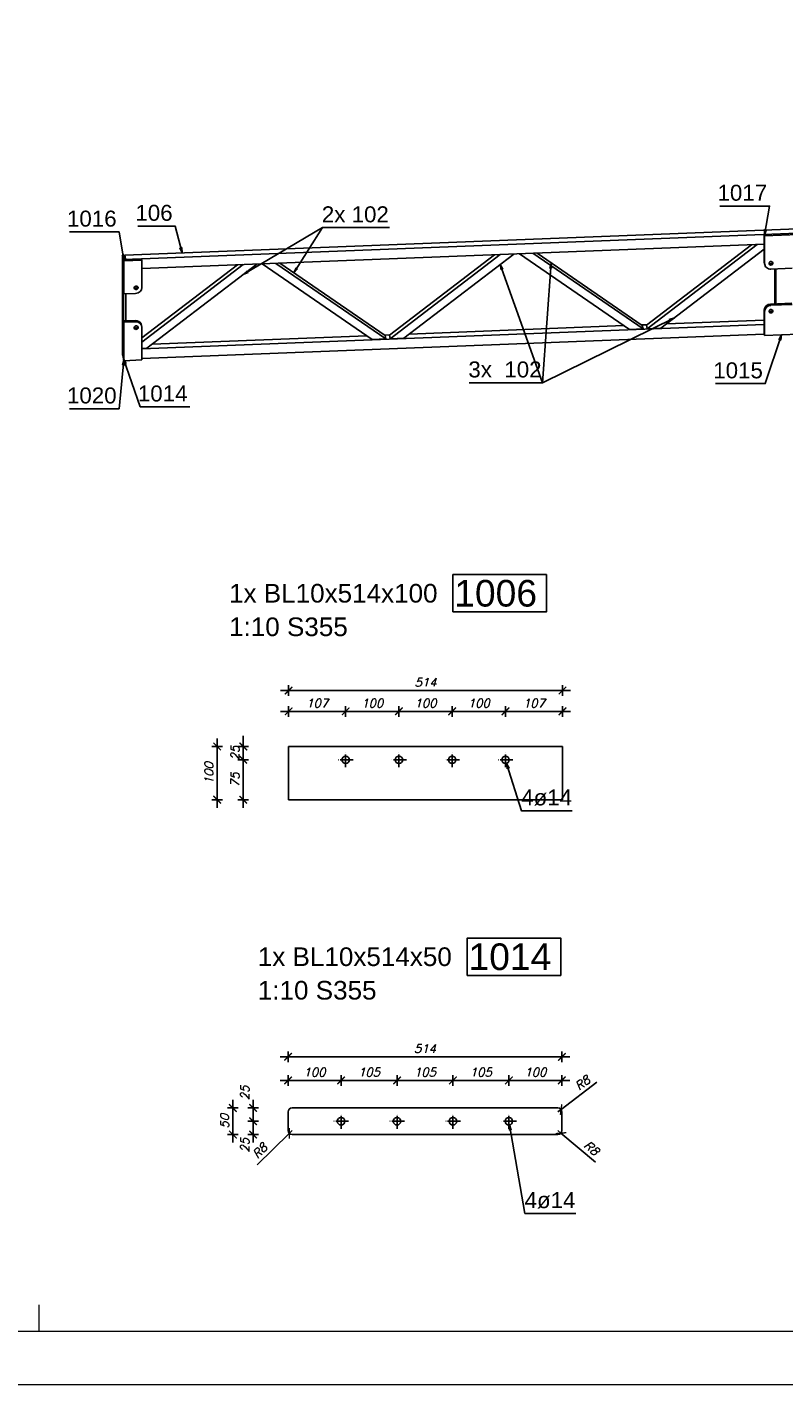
# Model space of a CAD drawing. Header units: millimetres. Extents: x 1814 to 94182, y 11562 to 49454.
# Tile 337 of 656: x 27328 to 27683, y 20272 to 20910. Entities that reach past the tile are written whole.
import ezdxf

# ---------------------------------------------------------------- set-up
doc = ezdxf.new("R2010")
doc.units = ezdxf.units.MM
doc.linetypes.add('ACAD_ISO04W100', pattern=[30, 24, -3, 0, -3])
doc.layers.add('pomoc', color=210, linetype='Continuous', lineweight=9, plot=False)
doc.layers.add('ramka', color=84, linetype='Continuous', lineweight=15)
doc.layers.add('wymiar', color=135, linetype='Continuous', lineweight=9)
doc.styles.add('ARIAL', font='arial.ttf')
doc.styles.add('WYMIARY', font='simplex.shx', dxfattribs={"oblique": 15})
doc.dimstyles.new('1--10', dxfattribs={"dimscale": 25, "dimtxt": 0.16, "dimasz": 0.2, "dimexe": 0.1, "dimexo": 0.1, "dimgap": 0.075, "dimtad": 1, "dimdec": 0, "dimlfac": 4, "dimrnd": 0.01, "dimzin": 9, "dimtxsty": 'WYMIARY', "dimblk": 'ARCHTICK', "dimcen": 0.2, "dimdle": 0.15, "dimadec": 1, "dimazin": 1, "dimtfac": 1, "dimtdec": 0, "dimtix": 1, "dimtmove": 2, "dimatfit": 3, "dimldrblk": 'ARCHTICK', "dimfxl": 0, "dimarcsym": 0})

# ---------------------------------------------------------------- blocks, each defined once
blk = doc.blocks.new('_ARCHTICK')
at = {"color": 0, "linetype": 'ByBlock', "lineweight": -2}
blk.add_solid([(0.4, 0.31), (0.31, 0.4), (-0.31, -0.4), (-0.4, -0.31)], dxfattribs=at)
blk = doc.blocks.new('*D2656')
at = {"layer": 'Defpoints', "color": 0}
for p in [(27477.07, 20588.29), (27450.32, 20571.79), (27477.07, 20569.04)]:
    blk.add_point(p, dxfattribs=at)
at = {"layer": 'wymiar', "color": 0, "lineweight": -2}
for p, q in [((27450.32, 20585.79), (27450.32, 20590.79)), ((27477.07, 20585.79), (27477.07, 20590.79)), ((27446.57, 20588.29), (27480.82, 20588.29))]:
    blk.add_line(p, q, dxfattribs=at)
at = {"layer": 'wymiar', "color": 0, "lineweight": -2, "xscale": 5, "yscale": 5, "zscale": 5, "rotation": 180}
blk.add_blockref('_ARCHTICK', (27450.32, 20588.29), dxfattribs=at)
at = {"layer": 'wymiar', "color": 0, "lineweight": -2, "xscale": 5, "yscale": 5, "zscale": 5}
blk.add_blockref('_ARCHTICK', (27477.07, 20588.29), dxfattribs=at)
at = {"layer": 'wymiar', "color": 0, "insert": (27463.7, 20592.17), "char_height": 4, "attachment_point": 5, "style": 'WYMIARY'}
blk.add_mtext('107', dxfattribs=at)
blk = doc.blocks.new('*D2657')
at = {"layer": 'Defpoints', "color": 0}
for p in [(27502.07, 20588.29), (27477.07, 20569.04), (27502.07, 20562.04)]:
    blk.add_point(p, dxfattribs=at)
at = {"layer": 'wymiar', "color": 0, "lineweight": -2}
for p, q in [((27477.07, 20585.79), (27477.07, 20590.79)), ((27502.07, 20585.79), (27502.07, 20590.79)), ((27473.32, 20588.29), (27505.82, 20588.29))]:
    blk.add_line(p, q, dxfattribs=at)
at = {"layer": 'wymiar', "color": 0, "lineweight": -2, "xscale": 5, "yscale": 5, "zscale": 5, "rotation": 180}
blk.add_blockref('_ARCHTICK', (27477.07, 20588.29), dxfattribs=at)
at = {"layer": 'wymiar', "color": 0, "lineweight": -2, "xscale": 5, "yscale": 5, "zscale": 5}
blk.add_blockref('_ARCHTICK', (27502.07, 20588.29), dxfattribs=at)
at = {"layer": 'wymiar', "color": 0, "insert": (27489.57, 20592.17), "char_height": 4, "attachment_point": 5, "style": 'WYMIARY'}
blk.add_mtext('100', dxfattribs=at)
blk = doc.blocks.new('*D2658')
at = {"layer": 'Defpoints', "color": 0}
for p in [(27527.07, 20588.29), (27527.07, 20565.54), (27502.07, 20562.04)]:
    blk.add_point(p, dxfattribs=at)
at = {"layer": 'wymiar', "color": 0, "lineweight": -2}
for p, q in [((27502.07, 20585.79), (27502.07, 20590.79)), ((27527.07, 20585.79), (27527.07, 20590.79)), ((27498.32, 20588.29), (27530.82, 20588.29))]:
    blk.add_line(p, q, dxfattribs=at)
at = {"layer": 'wymiar', "color": 0, "lineweight": -2, "xscale": 5, "yscale": 5, "zscale": 5, "rotation": 180}
blk.add_blockref('_ARCHTICK', (27502.07, 20588.29), dxfattribs=at)
at = {"layer": 'wymiar', "color": 0, "lineweight": -2, "xscale": 5, "yscale": 5, "zscale": 5}
blk.add_blockref('_ARCHTICK', (27527.07, 20588.29), dxfattribs=at)
at = {"layer": 'wymiar', "color": 0, "insert": (27514.57, 20592.17), "char_height": 4, "attachment_point": 5, "style": 'WYMIARY'}
blk.add_mtext('100', dxfattribs=at)
blk = doc.blocks.new('*D2659')
at = {"layer": 'Defpoints', "color": 0}
for p in [(27552.07, 20588.29), (27527.07, 20565.54), (27552.07, 20565.54)]:
    blk.add_point(p, dxfattribs=at)
at = {"layer": 'wymiar', "color": 0, "lineweight": -2}
for p, q in [((27527.07, 20585.79), (27527.07, 20590.79)), ((27552.07, 20585.79), (27552.07, 20590.79)), ((27523.32, 20588.29), (27555.82, 20588.29))]:
    blk.add_line(p, q, dxfattribs=at)
at = {"layer": 'wymiar', "color": 0, "lineweight": -2, "xscale": 5, "yscale": 5, "zscale": 5, "rotation": 180}
blk.add_blockref('_ARCHTICK', (27527.07, 20588.29), dxfattribs=at)
at = {"layer": 'wymiar', "color": 0, "lineweight": -2, "xscale": 5, "yscale": 5, "zscale": 5}
blk.add_blockref('_ARCHTICK', (27552.07, 20588.29), dxfattribs=at)
at = {"layer": 'wymiar', "color": 0, "insert": (27539.57, 20592.17), "char_height": 4, "attachment_point": 5, "style": 'WYMIARY'}
blk.add_mtext('100', dxfattribs=at)
blk = doc.blocks.new('*D2660')
at = {"layer": 'Defpoints', "color": 0}
for p in [(27578.82, 20588.29), (27578.82, 20571.79), (27552.07, 20565.54)]:
    blk.add_point(p, dxfattribs=at)
at = {"layer": 'wymiar', "color": 0, "lineweight": -2}
for p, q in [((27552.07, 20585.79), (27552.07, 20590.79)), ((27578.82, 20585.79), (27578.82, 20590.79)), ((27548.32, 20588.29), (27582.57, 20588.29))]:
    blk.add_line(p, q, dxfattribs=at)
at = {"layer": 'wymiar', "color": 0, "lineweight": -2, "xscale": 5, "yscale": 5, "zscale": 5, "rotation": 180}
blk.add_blockref('_ARCHTICK', (27552.07, 20588.29), dxfattribs=at)
at = {"layer": 'wymiar', "color": 0, "lineweight": -2, "xscale": 5, "yscale": 5, "zscale": 5}
blk.add_blockref('_ARCHTICK', (27578.82, 20588.29), dxfattribs=at)
at = {"layer": 'wymiar', "color": 0, "insert": (27565.44, 20592.17), "char_height": 4, "attachment_point": 5, "style": 'WYMIARY'}
blk.add_mtext('107', dxfattribs=at)
blk = doc.blocks.new('*D2661')
at = {"layer": 'Defpoints', "color": 0}
for p in [(27578.82, 20598.06), (27450.32, 20571.79), (27578.82, 20571.79)]:
    blk.add_point(p, dxfattribs=at)
at = {"layer": 'wymiar', "color": 0, "lineweight": -2}
for p, q in [((27446.57, 20598.06), (27582.57, 20598.06)), ((27450.32, 20595.56), (27450.32, 20600.56)), ((27578.82, 20595.56), (27578.82, 20600.56))]:
    blk.add_line(p, q, dxfattribs=at)
at = {"layer": 'wymiar', "color": 0, "lineweight": -2, "xscale": 5, "yscale": 5, "zscale": 5, "rotation": 180}
blk.add_blockref('_ARCHTICK', (27450.32, 20598.06), dxfattribs=at)
at = {"layer": 'wymiar', "color": 0, "lineweight": -2, "xscale": 5, "yscale": 5, "zscale": 5}
blk.add_blockref('_ARCHTICK', (27578.82, 20598.06), dxfattribs=at)
at = {"layer": 'wymiar', "color": 0, "insert": (27514.57, 20601.94), "char_height": 4, "attachment_point": 5, "style": 'WYMIARY'}
blk.add_mtext('514', dxfattribs=at)
blk = doc.blocks.new('*D2662')
at = {"layer": 'Defpoints', "color": 0}
for p in [(27429.03, 20565.54), (27473.57, 20565.54), (27450.32, 20546.79)]:
    blk.add_point(p, dxfattribs=at)
at = {"layer": 'wymiar', "color": 0, "lineweight": -2}
for p, q in [((27431.53, 20565.54), (27426.53, 20565.54)), ((27429.03, 20543.04), (27429.03, 20569.29)), ((27431.53, 20546.79), (27426.53, 20546.79))]:
    blk.add_line(p, q, dxfattribs=at)
at = {"layer": 'wymiar', "color": 0, "lineweight": -2, "xscale": 5, "yscale": 5, "zscale": 5}
for p, rotation in [((27429.03, 20565.54), 90), ((27429.03, 20546.79), 270)]:
    blk.add_blockref('_ARCHTICK', p, dxfattribs=dict(at, rotation=rotation))
at = {"layer": 'wymiar', "color": 0, "insert": (27425.16, 20556.16), "char_height": 4, "attachment_point": 5, "rotation": 90, "style": 'WYMIARY'}
blk.add_mtext('75', dxfattribs=at)
blk = doc.blocks.new('*D2663')
at = {"layer": 'Defpoints', "color": 0}
for p in [(27429.03, 20571.79), (27450.32, 20571.79), (27473.57, 20565.54)]:
    blk.add_point(p, dxfattribs=at)
at = {"layer": 'wymiar', "color": 0, "lineweight": -2}
for p, q in [((27429.03, 20571.79), (27429.03, 20576.79)), ((27431.53, 20571.79), (27426.53, 20571.79)), ((27429.03, 20565.54), (27429.03, 20571.79)), ((27431.53, 20565.54), (27426.53, 20565.54)), ((27429.03, 20565.54), (27429.03, 20560.54))]:
    blk.add_line(p, q, dxfattribs=at)
at = {"layer": 'wymiar', "color": 0, "lineweight": -2, "xscale": 5, "yscale": 5, "zscale": 5}
for p, rotation in [((27429.03, 20571.79), 270), ((27429.03, 20565.54), 90)]:
    blk.add_blockref('_ARCHTICK', p, dxfattribs=dict(at, rotation=rotation))
at = {"layer": 'wymiar', "color": 0, "insert": (27425.16, 20568.66), "char_height": 4, "attachment_point": 5, "rotation": 90, "style": 'WYMIARY'}
blk.add_mtext('25', dxfattribs=at)
blk = doc.blocks.new('*D2664')
at = {"layer": 'Defpoints', "color": 0}
for p in [(27450.32, 20571.79), (27416.76, 20546.79), (27450.32, 20546.79)]:
    blk.add_point(p, dxfattribs=at)
at = {"layer": 'wymiar', "color": 0, "lineweight": -2}
for p, q in [((27419.26, 20571.79), (27414.26, 20571.79)), ((27416.76, 20575.54), (27416.76, 20543.04)), ((27419.26, 20546.79), (27414.26, 20546.79))]:
    blk.add_line(p, q, dxfattribs=at)
at = {"layer": 'wymiar', "color": 0, "lineweight": -2, "xscale": 5, "yscale": 5, "zscale": 5}
for p, rotation in [((27416.76, 20571.79), 90), ((27416.76, 20546.79), 270)]:
    blk.add_blockref('_ARCHTICK', p, dxfattribs=dict(at, rotation=rotation))
at = {"layer": 'wymiar', "color": 0, "insert": (27412.88, 20559.29), "char_height": 4, "attachment_point": 5, "rotation": 90, "style": 'WYMIARY'}
blk.add_mtext('100', dxfattribs=at)
blk = doc.blocks.new('*D2665')
at = {"layer": 'Defpoints', "color": 0}
for p in [(27474.93, 20415.02), (27450.06, 20395.84), (27474.93, 20395.84)]:
    blk.add_point(p, dxfattribs=at)
at = {"layer": 'wymiar', "color": 0, "lineweight": -2}
for p, q in [((27450.06, 20412.52), (27450.06, 20417.52)), ((27474.93, 20412.52), (27474.93, 20417.52)), ((27446.31, 20415.02), (27478.68, 20415.02))]:
    blk.add_line(p, q, dxfattribs=at)
at = {"layer": 'wymiar', "color": 0, "lineweight": -2, "xscale": 5, "yscale": 5, "zscale": 5, "rotation": 180}
blk.add_blockref('_ARCHTICK', (27450.06, 20415.02), dxfattribs=at)
at = {"layer": 'wymiar', "color": 0, "lineweight": -2, "xscale": 5, "yscale": 5, "zscale": 5}
blk.add_blockref('_ARCHTICK', (27474.93, 20415.02), dxfattribs=at)
at = {"layer": 'wymiar', "color": 0, "insert": (27462.49, 20418.89), "char_height": 4, "attachment_point": 5, "style": 'WYMIARY'}
blk.add_mtext('100', dxfattribs=at)
blk = doc.blocks.new('*D2666')
at = {"layer": 'Defpoints', "color": 0}
for p in [(27501.18, 20415.02), (27474.93, 20395.84), (27501.18, 20395.84)]:
    blk.add_point(p, dxfattribs=at)
at = {"layer": 'wymiar', "color": 0, "lineweight": -2}
for p, q in [((27474.93, 20412.52), (27474.93, 20417.52)), ((27501.18, 20412.52), (27501.18, 20417.52)), ((27471.18, 20415.02), (27504.93, 20415.02))]:
    blk.add_line(p, q, dxfattribs=at)
at = {"layer": 'wymiar', "color": 0, "lineweight": -2, "xscale": 5, "yscale": 5, "zscale": 5, "rotation": 180}
blk.add_blockref('_ARCHTICK', (27474.93, 20415.02), dxfattribs=at)
at = {"layer": 'wymiar', "color": 0, "lineweight": -2, "xscale": 5, "yscale": 5, "zscale": 5}
blk.add_blockref('_ARCHTICK', (27501.18, 20415.02), dxfattribs=at)
at = {"layer": 'wymiar', "color": 0, "insert": (27488.06, 20418.89), "char_height": 4, "attachment_point": 5, "style": 'WYMIARY'}
blk.add_mtext('105', dxfattribs=at)
blk = doc.blocks.new('*D2667')
at = {"layer": 'Defpoints', "color": 0}
for p in [(27527.43, 20415.02), (27501.18, 20395.84), (27527.43, 20395.84)]:
    blk.add_point(p, dxfattribs=at)
at = {"layer": 'wymiar', "color": 0, "lineweight": -2}
for p, q in [((27501.18, 20412.52), (27501.18, 20417.52)), ((27527.43, 20412.52), (27527.43, 20417.52)), ((27497.43, 20415.02), (27531.18, 20415.02))]:
    blk.add_line(p, q, dxfattribs=at)
at = {"layer": 'wymiar', "color": 0, "lineweight": -2, "xscale": 5, "yscale": 5, "zscale": 5, "rotation": 180}
blk.add_blockref('_ARCHTICK', (27501.18, 20415.02), dxfattribs=at)
at = {"layer": 'wymiar', "color": 0, "lineweight": -2, "xscale": 5, "yscale": 5, "zscale": 5}
blk.add_blockref('_ARCHTICK', (27527.43, 20415.02), dxfattribs=at)
at = {"layer": 'wymiar', "color": 0, "insert": (27514.3, 20418.89), "char_height": 4, "attachment_point": 5, "style": 'WYMIARY'}
blk.add_mtext('105', dxfattribs=at)
blk = doc.blocks.new('*D2668')
at = {"layer": 'Defpoints', "color": 0}
for p in [(27553.68, 20415.02), (27527.43, 20395.84), (27553.68, 20395.84)]:
    blk.add_point(p, dxfattribs=at)
at = {"layer": 'wymiar', "color": 0, "lineweight": -2}
for p, q in [((27527.43, 20412.52), (27527.43, 20417.52)), ((27553.68, 20412.52), (27553.68, 20417.52)), ((27523.68, 20415.02), (27557.43, 20415.02))]:
    blk.add_line(p, q, dxfattribs=at)
at = {"layer": 'wymiar', "color": 0, "lineweight": -2, "xscale": 5, "yscale": 5, "zscale": 5, "rotation": 180}
blk.add_blockref('_ARCHTICK', (27527.43, 20415.02), dxfattribs=at)
at = {"layer": 'wymiar', "color": 0, "lineweight": -2, "xscale": 5, "yscale": 5, "zscale": 5}
blk.add_blockref('_ARCHTICK', (27553.68, 20415.02), dxfattribs=at)
at = {"layer": 'wymiar', "color": 0, "insert": (27540.55, 20418.89), "char_height": 4, "attachment_point": 5, "style": 'WYMIARY'}
blk.add_mtext('105', dxfattribs=at)
blk = doc.blocks.new('*D2669')
at = {"layer": 'Defpoints', "color": 0}
for p in [(27578.55, 20415.02), (27553.68, 20395.84), (27578.55, 20395.84)]:
    blk.add_point(p, dxfattribs=at)
at = {"layer": 'wymiar', "color": 0, "lineweight": -2}
for p, q in [((27553.68, 20412.52), (27553.68, 20417.52)), ((27578.55, 20412.52), (27578.55, 20417.52)), ((27549.93, 20415.02), (27582.3, 20415.02))]:
    blk.add_line(p, q, dxfattribs=at)
at = {"layer": 'wymiar', "color": 0, "lineweight": -2, "xscale": 5, "yscale": 5, "zscale": 5, "rotation": 180}
blk.add_blockref('_ARCHTICK', (27553.68, 20415.02), dxfattribs=at)
at = {"layer": 'wymiar', "color": 0, "lineweight": -2, "xscale": 5, "yscale": 5, "zscale": 5}
blk.add_blockref('_ARCHTICK', (27578.55, 20415.02), dxfattribs=at)
at = {"layer": 'wymiar', "color": 0, "insert": (27566.12, 20418.89), "char_height": 4, "attachment_point": 5, "style": 'WYMIARY'}
blk.add_mtext('100', dxfattribs=at)
blk = doc.blocks.new('*D2670')
at = {"layer": 'Defpoints', "color": 0}
for p in [(27578.55, 20426.08), (27450.06, 20395.84), (27578.55, 20395.84)]:
    blk.add_point(p, dxfattribs=at)
at = {"layer": 'wymiar', "color": 0, "lineweight": -2}
for p, q in [((27446.31, 20426.08), (27582.3, 20426.08)), ((27450.06, 20423.58), (27450.06, 20428.58)), ((27578.55, 20423.58), (27578.55, 20428.58))]:
    blk.add_line(p, q, dxfattribs=at)
at = {"layer": 'wymiar', "color": 0, "lineweight": -2, "xscale": 5, "yscale": 5, "zscale": 5, "rotation": 180}
blk.add_blockref('_ARCHTICK', (27450.06, 20426.08), dxfattribs=at)
at = {"layer": 'wymiar', "color": 0, "lineweight": -2, "xscale": 5, "yscale": 5, "zscale": 5}
blk.add_blockref('_ARCHTICK', (27578.55, 20426.08), dxfattribs=at)
at = {"layer": 'wymiar', "color": 0, "insert": (27514.3, 20429.95), "char_height": 4, "attachment_point": 5, "style": 'WYMIARY'}
blk.add_mtext('514', dxfattribs=at)
blk = doc.blocks.new('*D2671')
at = {"layer": 'Defpoints', "color": 0}
for p in [(27451.93, 20402.09), (27433.65, 20395.84), (27474.93, 20395.84)]:
    blk.add_point(p, dxfattribs=at)
at = {"layer": 'wymiar', "color": 0, "lineweight": -2}
for p, q in [((27433.65, 20405.84), (27433.65, 20392.09)), ((27436.15, 20402.09), (27431.15, 20402.09)), ((27436.15, 20395.84), (27431.15, 20395.84))]:
    blk.add_line(p, q, dxfattribs=at)
at = {"layer": 'wymiar', "color": 0, "lineweight": -2, "xscale": 5, "yscale": 5, "zscale": 5}
for p, rotation in [((27433.65, 20402.09), 90), ((27433.65, 20395.84), 270)]:
    blk.add_blockref('_ARCHTICK', p, dxfattribs=dict(at, rotation=rotation))
at = {"layer": 'wymiar', "color": 0, "insert": (27429.77, 20409.13), "char_height": 4, "attachment_point": 5, "rotation": 90, "style": 'WYMIARY'}
blk.add_mtext('25', dxfattribs=at)
blk = doc.blocks.new('*D2672')
at = {"layer": 'Defpoints', "color": 0}
for p in [(27474.93, 20395.84), (27433.65, 20389.59), (27451.93, 20389.59)]:
    blk.add_point(p, dxfattribs=at)
at = {"layer": 'wymiar', "color": 0, "lineweight": -2}
for p, q in [((27433.65, 20399.59), (27433.65, 20385.84)), ((27436.15, 20395.84), (27431.15, 20395.84)), ((27436.15, 20389.59), (27431.15, 20389.59))]:
    blk.add_line(p, q, dxfattribs=at)
at = {"layer": 'wymiar', "color": 0, "lineweight": -2, "xscale": 5, "yscale": 5, "zscale": 5}
for p, rotation in [((27433.65, 20395.84), 90), ((27433.65, 20389.59), 270)]:
    blk.add_blockref('_ARCHTICK', p, dxfattribs=dict(at, rotation=rotation))
at = {"layer": 'wymiar', "color": 0, "insert": (27429.77, 20384.56), "char_height": 4, "attachment_point": 5, "rotation": 90, "style": 'WYMIARY'}
blk.add_mtext('25', dxfattribs=at)
blk = doc.blocks.new('*D2673')
at = {"layer": 'Defpoints', "color": 0}
for p in [(27451.93, 20402.09), (27424.15, 20389.59), (27451.93, 20389.59)]:
    blk.add_point(p, dxfattribs=at)
at = {"layer": 'wymiar', "color": 0, "lineweight": -2}
for p, q in [((27424.15, 20405.84), (27424.15, 20385.84)), ((27426.65, 20402.09), (27421.65, 20402.09)), ((27426.65, 20389.59), (27421.65, 20389.59))]:
    blk.add_line(p, q, dxfattribs=at)
at = {"layer": 'wymiar', "color": 0, "lineweight": -2, "xscale": 5, "yscale": 5, "zscale": 5}
for p, rotation in [((27424.15, 20402.09), 90), ((27424.15, 20389.59), 270)]:
    blk.add_blockref('_ARCHTICK', p, dxfattribs=dict(at, rotation=rotation))
at = {"layer": 'wymiar', "color": 0, "insert": (27420.27, 20395.84), "char_height": 4, "attachment_point": 5, "rotation": 90, "style": 'WYMIARY'}
blk.add_mtext('50', dxfattribs=at)
blk = doc.blocks.new('*D2694')
at = {"layer": 'Defpoints', "color": 0}
for p in [(27576.68, 20400.22), (27578.17, 20401.35)]:
    blk.add_point(p, dxfattribs=at)
at = {"layer": 'wymiar', "color": 0, "lineweight": -2}
for p in [(27595.03, 20414.12), (27576.68, 20400.22)]:
    blk.add_line(p, (27578.17, 20401.35), dxfattribs=at)
at = {"layer": 'wymiar', "color": 0, "lineweight": -2, "xscale": 5, "yscale": 5, "zscale": 5, "rotation": 217.1559871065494}
blk.add_blockref('_ARCHTICK', (27578.17, 20401.35), dxfattribs=at)
at = {"layer": 'wymiar', "color": 0, "insert": (27588.24, 20413.85), "char_height": 4, "attachment_point": 5, "rotation": 37.15599, "style": 'WYMIARY'}
blk.add_mtext('R8', dxfattribs=at)
blk = doc.blocks.new('*D2695')
at = {"layer": 'Defpoints', "color": 0}
for p in [(27576.68, 20391.47), (27578.11, 20390.26)]:
    blk.add_point(p, dxfattribs=at)
at = {"layer": 'wymiar', "color": 0, "lineweight": -2}
for p in [(27576.68, 20391.47), (27594.3, 20376.65)]:
    blk.add_line(p, (27578.11, 20390.26), dxfattribs=at)
at = {"layer": 'wymiar', "color": 0, "lineweight": -2, "xscale": 5, "yscale": 5, "zscale": 5, "rotation": 139.9388709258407}
blk.add_blockref('_ARCHTICK', (27578.11, 20390.26), dxfattribs=at)
at = {"layer": 'wymiar', "color": 0, "insert": (27592.53, 20383.21), "char_height": 4, "attachment_point": 5, "rotation": 319.93887, "style": 'WYMIARY'}
blk.add_mtext('R8', dxfattribs=at)
blk = doc.blocks.new('*D2696')
at = {"layer": 'Defpoints', "color": 0}
for p in [(27451.93, 20391.47), (27450.6, 20390.15)]:
    blk.add_point(p, dxfattribs=at)
at = {"layer": 'wymiar', "color": 0, "lineweight": -2}
for p in [(27451.93, 20391.47), (27435.53, 20375.31)]:
    blk.add_line(p, (27450.6, 20390.15), dxfattribs=at)
at = {"layer": 'wymiar', "color": 0, "lineweight": -2, "xscale": 5, "yscale": 5, "zscale": 5, "rotation": 44.56985634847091}
blk.add_blockref('_ARCHTICK', (27450.6, 20390.15), dxfattribs=at)
at = {"layer": 'wymiar', "color": 0, "insert": (27436.78, 20381.99), "char_height": 4, "attachment_point": 5, "rotation": 44.56986, "style": 'WYMIARY'}
blk.add_mtext('R8', dxfattribs=at)

msp = doc.modelspace()

# ---------------------------------------------------------------- linework, layer by layer
at = {"color": 145, "linetype": 'Continuous', "ltscale": 0.25}
for p, q in [((28128.973, 20832.11), (27373.391, 20802.468)), ((27381.33, 20800.71), (28129.447, 20830.06)), ((27673.653, 20811.558), (27673.51, 20812.173)), ((27673.51, 20812.173), (27673.51, 20799.197)), ((27689.581, 20812.182), (27673.653, 20811.558)), ((27381.473, 20796.16), (27673.51, 20807.617)), ((27667.583, 20807.384), (27618.231, 20769.587)), ((27618.61, 20767.946), (27670.241, 20807.488)), ((27673.653, 20811.558), (27673.653, 20798.582)), ((27372.396, 20801.745), (27372.396, 20756.276)), ((27373.412, 20802.177), (27372.416, 20802.138)), ((27372.467, 20802.121), (27373.462, 20802.16)), ((27372.798, 20800.686), (27372.467, 20802.121)), ((27372.798, 20800.686), (27373.794, 20800.725)), ((27372.869, 20800.378), (27381.33, 20800.71)), ((27373.011, 20799.763), (27372.869, 20800.378)), ((27372.869, 20800.378), (27372.869, 20784.893)), ((27381.473, 20800.095), (27373.011, 20799.763)), ((27373.011, 20799.763), (27373.011, 20784.278)), ((27373.391, 20802.468), (27373.794, 20800.725)), ((27373.391, 20802.468), (27373.391, 20802.177)), ((27373.794, 20800.725), (27373.865, 20800.417)), ((27381.473, 20800.095), (27381.33, 20800.71)), ((27381.473, 20787.343), (27381.473, 20800.095)), ((27546.929, 20802.651), (27497.577, 20764.853)), ((27497.956, 20763.213), (27549.586, 20802.755)), ((27504.361, 20763.464), (27555.991, 20803.006)), ((27558.584, 20803.108), (27610.215, 20767.617)), ((27564.989, 20803.359), (27616.619, 20767.868)), ((27616.24, 20769.509), (27566.888, 20803.434)), ((27625.015, 20768.198), (27673.51, 20805.339)), ((27381.473, 20761.673), (27428.932, 20798.022)), ((27426.275, 20797.917), (27381.473, 20763.604)), ((27383.706, 20758.731), (27435.337, 20798.273)), ((27437.93, 20798.375), (27489.561, 20762.883)), ((27495.965, 20763.135), (27444.335, 20798.626)), ((27495.586, 20764.775), (27446.233, 20798.7)), ((27673.51, 20799.197), (27673.653, 20798.582)), ((27673.738, 20798.16), (27673.88, 20797.545)), ((27676.639, 20795.965), (27686.594, 20796.356)), ((27678.511, 20796.039), (27678.511, 20779.615)), ((27678.985, 20779.633), (27678.985, 20796.057)), ((27372.869, 20784.893), (27373.011, 20784.278)), ((27372.87, 20771.602), (27372.87, 20784.889)), ((27373.011, 20784.278), (27378.486, 20784.493)), ((27373.865, 20771.641), (27373.865, 20784.311)), ((27673.653, 20776.07), (27673.51, 20776.685)), ((27673.51, 20776.685), (27673.51, 20765.337)), ((27673.653, 20776.07), (27673.653, 20764.722)), ((27686.452, 20779.926), (27676.497, 20779.536)), ((27676.497, 20779.536), (27676.639, 20778.92)), ((27686.594, 20779.311), (27676.639, 20778.92)), ((27378.344, 20771.817), (27372.869, 20771.602)), ((27373.011, 20770.987), (27372.869, 20771.602)), ((27372.869, 20771.602), (27372.869, 20753.542)), ((27378.486, 20771.202), (27373.011, 20770.987)), ((27373.011, 20770.987), (27373.011, 20752.927)), ((27378.344, 20771.817), (27378.486, 20771.202)), ((27381.245, 20769.622), (27381.103, 20770.238)), ((27381.473, 20758.436), (27673.51, 20769.893)), ((27381.473, 20753.259), (27381.473, 20768.585)), ((27607.652, 20769.378), (27506.923, 20765.427)), ((27610.215, 20767.617), (27616.619, 20767.868)), ((27618.516, 20769.805), (27615.955, 20769.704)), ((27616.619, 20767.868), (27616.24, 20769.509)), ((27618.231, 20769.587), (27618.572, 20768.11)), ((27618.572, 20768.11), (27618.61, 20767.946)), ((27618.61, 20767.946), (27625.015, 20768.198)), ((27673.51, 20771.962), (27627.577, 20770.16)), ((27381.473, 20753.88), (27673.51, 20765.337)), ((27486.998, 20764.645), (27386.269, 20760.693)), ((27489.561, 20762.883), (27495.965, 20763.135)), ((27497.862, 20765.071), (27495.301, 20764.971)), ((27495.965, 20763.135), (27495.586, 20764.775)), ((27497.577, 20764.853), (27497.918, 20763.377)), ((27497.918, 20763.377), (27497.956, 20763.213)), ((27497.956, 20763.213), (27504.361, 20763.464)), ((27673.51, 20765.337), (27673.653, 20764.722)), ((27673.653, 20764.722), (27689.581, 20765.347)), ((27372.467, 20755.285), (27372.798, 20753.85)), ((27381.473, 20758.643), (27383.706, 20758.731)), ((27372.849, 20753.833), (27372.869, 20753.833)), ((27372.869, 20753.542), (27373.011, 20752.927)), ((27373.011, 20752.927), (27381.473, 20753.259)), ((27578.818, 20571.786), (27450.321, 20571.786)), ((27450.321, 20571.786), (27450.321, 20546.787)), ((27578.818, 20546.787), (27578.818, 20571.786)), ((27450.321, 20546.787), (27578.818, 20546.787)), ((27450.056, 20400.219), (27450.056, 20391.469)), ((27576.679, 20402.094), (27451.931, 20402.094)), ((27578.554, 20391.469), (27578.554, 20400.219)), ((27451.931, 20389.594), (27576.679, 20389.594))]:
    msp.add_line(p, q, dxfattribs=at)
at = {"color": 7}
for p, q in [((27428.985, 20793.408), (27466.202, 20815.393)), ((27549.64, 20798.142), (27569.461, 20742.568)), ((27573.48, 20798.902), (27569.461, 20742.568))]:
    msp.add_line(p, q, dxfattribs=at)
at = {"color": 0, "linetype": 'ByBlock', "lineweight": -2}
for p, q in [((27673.582, 20811.865), (27673.613, 20814.399)), ((27674.434, 20814.252), (27673.582, 20811.865)), ((27674.434, 20814.252), (27673.613, 20814.399)), ((27400.133, 20806.049), (27399.328, 20805.833)), ((27400.378, 20803.526), (27399.328, 20805.833)), ((27400.133, 20806.049), (27400.378, 20803.526)), ((27372.941, 20802.605), (27372.119, 20802.468)), ((27372.94, 20800.07), (27372.119, 20802.468)), ((27372.941, 20802.605), (27372.94, 20800.07)), ((27428.985, 20793.408), (27430.926, 20795.039)), ((27431.35, 20794.321), (27428.985, 20793.408)), ((27431.35, 20794.321), (27430.926, 20795.039)), ((27452.826, 20794.168), (27453.806, 20796.506)), ((27454.511, 20796.061), (27452.826, 20794.168)), ((27454.511, 20796.061), (27453.806, 20796.506)), ((27550.087, 20795.647), (27549.64, 20798.142)), ((27549.64, 20798.142), (27550.872, 20795.927)), ((27550.087, 20795.647), (27550.872, 20795.927)), ((27572.887, 20796.438), (27573.48, 20798.902)), ((27572.887, 20796.438), (27573.718, 20796.379)), ((27573.48, 20798.902), (27573.718, 20796.379)), ((27628.939, 20772.331), (27631.366, 20773.062)), ((27628.939, 20772.331), (27629.307, 20771.583)), ((27631.366, 20773.062), (27629.307, 20771.583)), ((27680.434, 20762.792), (27681.617, 20765.034)), ((27680.434, 20762.792), (27681.225, 20762.53)), ((27681.617, 20765.034), (27681.225, 20762.53)), ((27372.285, 20750.786), (27372.94, 20753.235)), ((27372.285, 20750.786), (27373.114, 20750.706)), ((27373.267, 20751.309), (27372.837, 20753.806)), ((27372.837, 20753.806), (27374.054, 20751.584)), ((27372.94, 20753.235), (27373.114, 20750.706)), ((27373.267, 20751.309), (27374.054, 20751.584)), ((27552.944, 20561.357, 40174.856), (27552.593, 20563.867, 40174.856)), ((27552.593, 20563.867, 40174.856), (27553.739, 20561.606, 40174.856)), ((27552.944, 20561.357, 40174.856), (27553.739, 20561.606, 40174.856)), ((27553.994, 20391.585, 9552.073), (27553.978, 20394.119, 9552.073)), ((27553.978, 20394.119, 9552.073), (27554.815, 20391.727, 9552.073)), ((27553.994, 20391.585, 9552.073), (27554.815, 20391.727, 9552.073))]:
    msp.add_line(p, q, dxfattribs=at)
at = {"color": 10, "linetype": 'ACAD_ISO04W100', "ltscale": 0.25}
for p, q in [((27480.57, 20565.537), (27473.57, 20565.537)), ((27480.57, 20565.537), (27473.57, 20565.537)), ((27477.07, 20562.037), (27477.07, 20569.036)), ((27477.07, 20562.037), (27477.07, 20569.036)), ((27477.07, 20565.537), (27477.07, 20565.537)), ((27505.57, 20565.537), (27498.57, 20565.537)), ((27505.57, 20565.537), (27498.57, 20565.537)), ((27502.07, 20562.037), (27502.07, 20569.036)), ((27502.07, 20562.037), (27502.07, 20569.036)), ((27502.07, 20565.537), (27502.07, 20565.537)), ((27530.569, 20565.537), (27523.569, 20565.537)), ((27530.569, 20565.537), (27523.569, 20565.537)), ((27527.069, 20562.037), (27527.069, 20569.036)), ((27527.069, 20562.037), (27527.069, 20569.036)), ((27527.069, 20565.537), (27527.069, 20565.537)), ((27555.569, 20565.537), (27548.569, 20565.537)), ((27555.569, 20565.537), (27548.569, 20565.537)), ((27552.069, 20562.037), (27552.069, 20569.036)), ((27552.069, 20562.037), (27552.069, 20569.036)), ((27552.069, 20565.537), (27552.069, 20565.537)), ((27474.931, 20392.344), (27474.931, 20399.344)), ((27474.931, 20392.344), (27474.931, 20399.344)), ((27501.18, 20392.344), (27501.18, 20399.344)), ((27501.18, 20392.344), (27501.18, 20399.344)), ((27527.43, 20392.344), (27527.43, 20399.344)), ((27527.43, 20392.344), (27527.43, 20399.344)), ((27553.679, 20392.344), (27553.679, 20399.344)), ((27553.679, 20392.344), (27553.679, 20399.344)), ((27478.431, 20395.844), (27471.431, 20395.844)), ((27478.431, 20395.844), (27471.431, 20395.844)), ((27474.931, 20395.844), (27474.931, 20395.844)), ((27504.68, 20395.844), (27497.68, 20395.844)), ((27504.68, 20395.844), (27497.68, 20395.844)), ((27501.18, 20395.844), (27501.18, 20395.844)), ((27530.93, 20395.844), (27523.93, 20395.844)), ((27530.93, 20395.844), (27523.93, 20395.844)), ((27527.43, 20395.844), (27527.43, 20395.844)), ((27557.179, 20395.844), (27550.179, 20395.844)), ((27557.179, 20395.844), (27550.179, 20395.844)), ((27553.679, 20395.844), (27553.679, 20395.844))]:
    msp.add_line(p, q, dxfattribs=at)
at = {"color": 7}
for points in [[(27673.582, 20811.865), (27676.037, 20825.531), (27652.728, 20825.531)], [(27372.94, 20800.07), (27370.728, 20813.37), (27347.42, 20813.37)], [(27400.378, 20803.526), (27397.01, 20816.096), (27379.529, 20816.096)], [(27452.826, 20794.168), (27466.202, 20815.393), (27497.66, 20815.393)], [(27631.366, 20773.062), (27569.461, 20742.568), (27535.092, 20742.568)], [(27681.617, 20765.034), (27674.028, 20742.144), (27650.719, 20742.144)], [(27372.94, 20753.235), (27370.728, 20730.35), (27347.42, 20730.35)], [(27372.837, 20753.806), (27380.704, 20731.278), (27404.012, 20731.278)], [(27552.593, 20563.867), (27559.569, 20541.637), (27583.45, 20541.637)], [(27553.978, 20394.119), (27561.179, 20352.558), (27585.06, 20352.558)]]:
    msp.add_lwpolyline(points, dxfattribs=at)
at = {"color": 4}
for points in [[(27527.443, 20634.985), (27571.289, 20634.985), (27571.289, 20652.485), (27527.443, 20652.485), (27527.443, 20634.985)], [(27534.142, 20464.349), (27577.988, 20464.349), (27577.988, 20481.849), (27534.142, 20481.849), (27534.142, 20464.349)]]:
    msp.add_lwpolyline(points, dxfattribs=at)
at = {"color": 145, "linetype": 'Continuous', "ltscale": 0.25, "extrusion": (0.094801, -0.410111, 0.907095)}
for centre in [(31649.87, 12727.399, -5905.978), (31357.034, 12778.11, -5929.51), (31644.8, 12707.502, -5896.746), (31352.817, 12761.565, -5921.833)]:
    msp.add_circle(centre, 0.9, dxfattribs=at)
at = {"color": 145, "linetype": 'Continuous', "ltscale": 0.25, "extrusion": (-0.995496, -0.039055, 0.086383)}
for centre in [(-19703.305, 2433.123, -28061.396), (-19693.745, 2433.09, -28061.023), (-19684.185, 2433.058, -28060.649), (-19674.625, 2433.026, -28060.275)]:
    msp.add_circle(centre, 0.7, dxfattribs=at)
at = {"color": 145, "linetype": 'Continuous', "ltscale": 0.25}
for centre in [(27477.07, 20565.537), (27502.07, 20565.537), (27527.069, 20565.537), (27552.069, 20565.537), (27474.931, 20395.844, 0), (27501.18, 20395.844, 0), (27527.43, 20395.844, 0), (27553.679, 20395.844, 0)]:
    msp.add_circle(centre, 1.75, dxfattribs=at)
at = {"color": 145, "linetype": 'Continuous', "ltscale": 0.25, "extrusion": (-0.995496, -0.039055, 0.086383)}
for centre, start, end in [((-19712.405, 2433.139, -28061.587), 155.574361, 245.574361), ((-19710.958, 2433.163, -28061.861), 67.538124, 155.574361), ((-19712.405, 2433.225, -28062.579), 155.574361, 200.574361), ((-19710.958, 2433.249, -28062.853), 121.846004, 155.574361), ((-19666.972, 2432.985, -28059.811), 245.574361, 335.574361), ((-19665.524, 2433.009, -28060.085), 335.574361, 63.610598)]:
    msp.add_arc(centre, 0.75, start, end, dxfattribs=at)
at = {"color": 145, "linetype": 'Continuous', "ltscale": 0.25, "extrusion": (0.094801, -0.410111, 0.907095)}
for centre, start, end in [((31649.874, 12727.986, -5906.251), 168.157525, 190.657525), ((31649.874, 12727.413, -5905.985), 168.157525, 258.157525), ((31356.797, 12778.185, -5929.545), 258.157525, 348.157525), ((31644.804, 12708.09, -5897.018), 78.157525, 168.157525), ((31644.804, 12707.517, -5896.753), 78.167074, 168.157525), ((31352.573, 12762.18, -5922.118), 10.657525, 78.157525), ((31352.573, 12761.607, -5921.852), 348.157525, 78.157525)]:
    msp.add_arc(centre, 3, start, end, dxfattribs=at)
at = {"color": 145, "linetype": 'Continuous', "ltscale": 0.25, "extrusion": (-0.094801, 0.410111, -0.907095)}
for centre, start, end in [((-31649.87, 12727.971, 5906.244), 203.291886, 335.113655), ((-31357.034, 12778.683, 5929.776), 203.291885, 335.113717), ((-31644.8, 12708.075, 5897.012), 203.291889, 335.113654), ((-31352.817, 12762.138, 5922.099), 203.291883, 335.113719)]:
    msp.add_arc(centre, 0.9, start, end, dxfattribs=at)
at = {"color": 145, "linetype": 'Continuous', "ltscale": 0.25}
for centre, start, end in [((27451.931, 20400.219, 0), 90, 180), ((27576.679, 20400.219, 0), 0, 90), ((27451.931, 20391.469, 0), 180, 270), ((27576.679, 20391.469, 0), 270, 0)]:
    msp.add_arc(centre, 1.875, start, end, dxfattribs=at)
at = {"layer": 'pomoc'}
msp.add_lwpolyline([(27258.067, 21322.087), (28708.067, 21322.087), (28708.067, 20272.087), (27258.067, 20272.087)], close=True, dxfattribs=at)
at = {"layer": 'ramka', "linetype": 'Continuous'}
msp.add_line((28683.067, 20297.087), (27258.067, 20297.087), dxfattribs=at)
at = {"layer": 'wymiar'}
msp.add_line((27333.067, 20309.587), (27333.067, 20297.087), dxfattribs=at)

# ---------------------------------------------------------------- texts
at = {"color": 7, "style": 'ARIAL'}
for s, height, p in [('1017', 7.5, (27651.587, 20828.031)), ('106', 7.5, (27378.388, 20818.596)), ('2x 102', 7.5, (27465.895, 20817.893)), ('1016', 7.5, (27346.279, 20815.87)), ('3x  102', 7.5, (27534.652, 20745.068)), ('1015', 7.5, (27649.579, 20744.644)), ('1020', 7.5, (27346.279, 20732.85)), ('1014', 7.5, (27379.563, 20733.778)), ('4ø14', 7.4998, (27559.436, 20544.137)), ('4ø14', 7.4998, (27561.046, 20355.058))]:
    msp.add_text(s, height=height, dxfattribs=at).set_placement(p)
at = {"color": 30, "style": 'ARIAL'}
for s, height, p in [('1x BL10x514x100 ', 8.74982, (27422.351, 20639.36)), ('1:10 S355', 8.7498, (27422.351, 20623.611)), ('1x BL10x514x50 ', 8.74982, (27435.848, 20468.724)), ('1:10 S355', 8.7498, (27435.848, 20452.975))]:
    msp.add_text(s, height=height, dxfattribs=at).set_placement(p)
at = {"color": 4, "style": 'ARIAL'}
for s, p in [('1006', (27528.042, 20637.485)), ('1014', (27534.741, 20466.849))]:
    msp.add_text(s, height=12.4997, dxfattribs=at).set_placement(p)

# ---------------------------------------------------------------- dimensions: what is measured, and where the dimension line sits
at = {"layer": 'wymiar'}
for base, p1, p2, picture, middle in [((27578.818, 20598.065), (27450.321, 20571.786), (27578.818, 20571.786), '*D2661', (27514.57, 20601.94)), ((27477.07, 20588.292), (27450.321, 20571.786), (27477.07, 20569.036), '*D2656', (27463.696, 20592.167)), ((27502.07, 20588.292), (27477.07, 20569.036), (27502.07, 20562.037), '*D2657', (27489.57, 20592.167)), ((27527.069, 20588.292), (27502.07, 20562.037), (27527.069, 20565.537), '*D2658', (27514.57, 20592.167)), ((27552.069, 20588.292), (27527.069, 20565.537), (27552.069, 20565.537), '*D2659', (27539.569, 20592.167)), ((27578.818, 20588.292), (27552.069, 20565.537), (27578.818, 20571.786), '*D2660', (27565.444, 20592.167)), ((27578.554, 20426.079), (27450.056, 20395.844), (27578.554, 20395.844), '*D2670', (27514.305, 20429.954)), ((27474.9307, 20415.0198), (27450.0562, 20395.8439), (27474.9307, 20395.8439), '*D2665', (27462.4934, 20418.8948)), ((27501.18, 20415.02), (27474.931, 20395.844), (27501.18, 20395.844), '*D2666', (27488.055, 20418.895)), ((27527.43, 20415.02), (27501.18, 20395.844), (27527.43, 20395.844), '*D2667', (27514.305, 20418.895)), ((27553.679, 20415.02), (27527.43, 20395.844), (27553.679, 20395.844), '*D2668', (27540.554, 20418.895)), ((27578.5536, 20415.0198), (27553.6791, 20395.8439), (27578.5536, 20395.8439), '*D2669', (27566.1164, 20418.8948))]:
    dim = msp.add_linear_dim(base=base, p1=p1, p2=p2, dimstyle='1--10', dxfattribs=at)
    dim.commit()
    dim.dimension.update_dxf_attribs({"geometry": picture, "text_midpoint": middle})
for base, p1, p2, picture, middle in [((27429.031, 20571.786), (27473.57, 20565.537), (27450.321, 20571.786), '*D2663', (27425.156, 20568.661)), ((27416.759, 20546.787), (27450.321, 20571.786), (27450.321, 20546.787), '*D2664', (27412.884, 20559.287)), ((27429.031, 20565.537), (27450.321, 20546.787), (27473.57, 20565.537), '*D2662', (27425.156, 20556.162)), ((27424.149, 20389.594), (27451.931, 20402.094), (27451.931, 20389.594), '*D2673', (27420.274, 20395.844))]:
    dim = msp.add_linear_dim(base=base, p1=p1, p2=p2, angle=90, dimstyle='1--10', dxfattribs=at)
    dim.commit()
    dim.dimension.update_dxf_attribs({"geometry": picture, "text_midpoint": middle})
for center, mpoint, picture, middle in [((27576.679, 20400.219), (27578.173, 20401.351), '*D2694', (27588.244, 20413.845)), ((27451.9311, 20391.469), (27450.5954, 20390.1532), '*D2696', (27436.7823, 20381.9853)), ((27576.67864, 20391.46897), (27578.11366, 20390.26223), '*D2695', (27592.52612, 20383.2055))]:
    dim = msp.add_radius_dim(center=center, mpoint=mpoint, dimstyle='1--10', dxfattribs=at)
    dim.commit()
    dim.dimension.update_dxf_attribs({"geometry": picture, "text_midpoint": middle})
for base, p1, p2, picture, middle in [((27433.649, 20395.844), (27451.931, 20402.094), (27474.931, 20395.844), '*D2671', (27429.774, 20409.13)), ((27433.649, 20389.594), (27474.931, 20395.844), (27451.931, 20389.594), '*D2672', (27429.774, 20384.561))]:
    dim = msp.add_linear_dim(base=base, p1=p1, p2=p2, angle=90, dimstyle='1--10', dxfattribs=at)
    dim.commit()
    dim.dimension.update_dxf_attribs({"geometry": picture, "text_midpoint": middle, "dimtype": 160})

doc.saveas('drawing.dxf')
